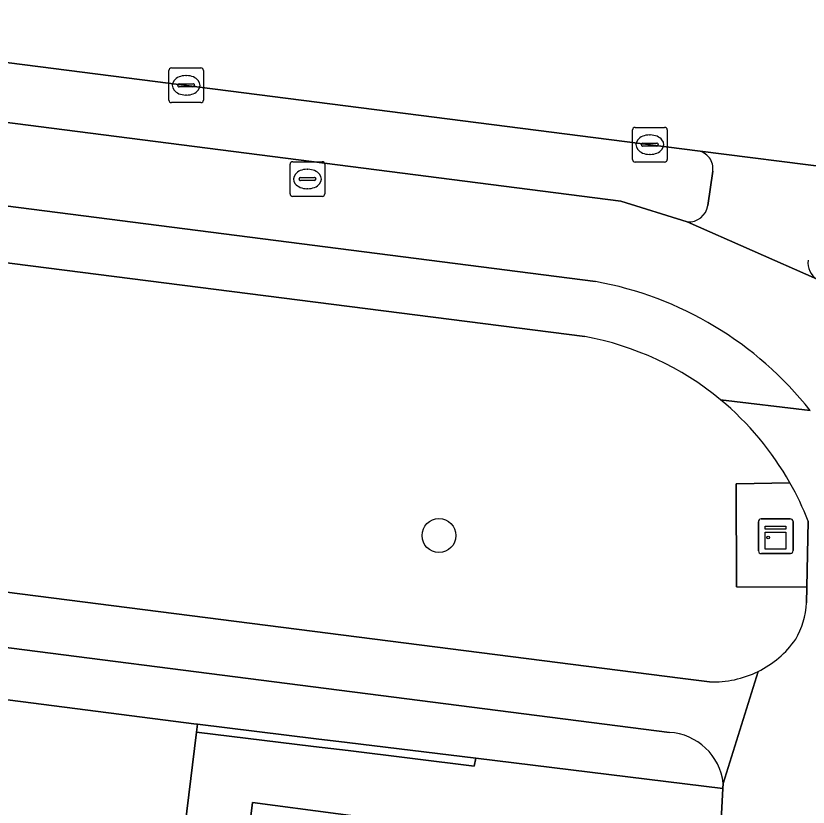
# Model space of a CAD drawing. Extents: x 159960 to 160866, y 382700 to 383354.
# Drawn here: x 160652.31 to 160675.17, y 383262.94 to 383285.78 of the extents above; entities that cross this region are included whole.
import ezdxf

# ---------------------------------------------------------------- set-up
doc = ezdxf.new("R2010")
doc.units = 0
for name, color, linetype in [('IMGEO_Berm_open', 7, 'Continuous'), ('IMGEO_Boom', 7, 'Continuous'), ('IMGEO_Fietspad_open', 7, 'Continuous'), ('IMGEO_Groenvoorziening', 7, 'Continuous'), ('IMGEO_Kast', 7, 'Continuous'), ('IMGEO_Kolk', 7, 'Continuous'), ('IMGEO_Muur', 7, 'Continuous'), ('IMGEO_Pand', 7, 'Continuous'), ('IMGEO_Rijbaan_lokaal_gesloten', 7, 'Continuous'), ('IMGEO_Rioolput', 7, 'Continuous'), ('IMGEO_Verkeerseiland_gesloten', 7, 'Continuous'), ('IMGEO_Voetpad_open', 7, 'Continuous')]:
    doc.layers.add(name, color=color, linetype=linetype)

msp = doc.modelspace()

# ---------------------------------------------------------------- linework, layer by layer
at = {"layer": 'IMGEO_Berm_open'}
for points in [[(160671.978, 383281.886), (160614.488, 383289.244)], [(160614.251, 383287.561), (160669.766, 383280.43), (160671.688, 383279.835)], [(160672.277, 383280.305), (160672.422, 383281.294)]]:
    msp.add_lwpolyline(points, dxfattribs=at)
for centre, radius, start, end in [((160671.907, 383281.37), 0.521, 351.6213, 82.1185), ((160671.734, 383280.382), 0.549, 265.2317, 351.9455)]:
    msp.add_arc(centre, radius, start, end, dxfattribs=at)
at = {"layer": 'IMGEO_Boom'}
msp.add_circle((160664.522, 383270.779), 0.489, dxfattribs=at)
at = {"layer": 'IMGEO_Fietspad_open'}
for points in [[(160608.283, 383288.905), (160605.454, 383286.799), (160607.534, 383286.15), (160609.485, 383285.75), (160669.035, 383278.112)], [(160675.435, 383278.176), (160671.688, 383279.835), (160669.766, 383280.43), (160614.251, 383287.561), (160610.787, 383288.024), (160608.729, 383288.299)]]:
    msp.add_lwpolyline(points, dxfattribs=at)
msp.add_arc((160667.207, 383268.045), 10.232, 38.3264, 79.7108, dxfattribs=at)
at = {"layer": 'IMGEO_Groenvoorziening'}
for points in [[(160668.729, 383276.524), (160607.156, 383284.378), (160606.434, 383276.14)], [(160607.436, 383274.858), (160610.921, 383274.399), (160671.479, 383266.664), (160672.333, 383266.556)], [(160671.172, 383265.1), (160609.628, 383272.987)], [(160675.13, 383268.838), (160675.138, 383269.291), (160673.11, 383269.298), (160673.097, 383272.275), (160674.651, 383272.301)], [(160609.27, 383271.554), (160657.53, 383265.34), (160657.554, 383265.337), (160660.983, 383264.916), (160661.875, 383264.807), (160665.587, 383264.351), (160672.714, 383263.476), (160672.722, 383263.626)]]:
    msp.add_lwpolyline(points, dxfattribs=at)
for centre, radius, start, end in [((160667.189, 383268.102), 8.562, 50.4128, 79.6368), ((160667.178, 383268.091), 8.577, 29.3982, 50.4053), ((160672.652, 383269.004), 2.483, 330.6133, 356.178), ((160672.448, 383269.457), 2.899, 296.2492, 324.7793), ((160672.433, 383269.484), 2.93, 268.045, 296.2734), ((160671.072, 383263.443), 1.66, 6.3273, 86.5521)]:
    msp.add_arc(centre, radius, start, end, dxfattribs=at)
at = {"layer": 'IMGEO_Kast'}
for p, q in [((160673.74, 383270.335), (160673.74, 383271.176)), ((160673.74, 383271.176), (160673.74, 383270.335)), ((160673.815, 383271.26), (160674.656, 383271.26)), ((160674.656, 383271.26), (160673.815, 383271.26)), ((160674.74, 383271.185), (160674.74, 383270.344)), ((160674.74, 383270.344), (160674.74, 383271.185)), ((160674.665, 383270.26), (160673.824, 383270.26)), ((160673.824, 383270.26), (160674.665, 383270.26))]:
    msp.add_line(p, q, dxfattribs=at)
for points in [[(160673.935, 383271.05), (160674.535, 383271.05), (160674.535, 383270.965), (160673.935, 383270.965), (160673.935, 383271.05)], [(160673.935, 383270.875), (160674.535, 383270.875), (160674.535, 383270.386), (160673.935, 383270.386), (160673.935, 383270.875)]]:
    msp.add_lwpolyline(points, dxfattribs=at)
msp.add_circle((160674.019, 383270.724), 0.0377, dxfattribs=at)
for centre, start, end in [((160673.818, 383271.182), 92.4484, 184.2845), ((160673.818, 383271.182), 92.4484, 184.2845), ((160674.662, 383271.182), 2.4484, 94.2845), ((160674.662, 383271.182), 2.4484, 94.2845), ((160673.818, 383270.338), 182.4484, 274.2845), ((160673.818, 383270.338), 182.4484, 274.2845), ((160674.662, 383270.338), 272.4484, 4.2845), ((160674.662, 383270.338), 272.4484, 4.2845)]:
    msp.add_arc(centre, 0.0779, start, end, dxfattribs=at)
at = {"layer": 'IMGEO_Kolk'}
for p, q in [((160656.726, 383283.348), (160656.726, 383284.2)), ((160656.801, 383284.274), (160657.653, 383284.274)), ((160657.727, 383284.2), (160657.727, 383283.348)), ((160657.214, 383284.054), (160657.239, 383284.054)), ((160656.985, 383283.768), (160656.985, 383283.78)), ((160657.028, 383283.817), (160657.426, 383283.817)), ((160657.469, 383283.78), (160657.469, 383283.768)), ((160657.423, 383283.731), (160657.025, 383283.731)), ((160657.237, 383283.494), (160657.212, 383283.494)), ((160657.653, 383283.274), (160656.801, 383283.274)), ((160670.107, 383281.635), (160670.107, 383282.487)), ((160670.182, 383282.561), (160671.034, 383282.561)), ((160671.108, 383282.487), (160671.108, 383281.635)), ((160670.595, 383282.341), (160670.62, 383282.341)), ((160670.366, 383282.055), (160670.366, 383282.067)), ((160670.804, 383282.018), (160670.406, 383282.018)), ((160670.409, 383282.104), (160670.807, 383282.104)), ((160670.85, 383282.067), (160670.85, 383282.055)), ((160670.618, 383281.781), (160670.593, 383281.781)), ((160671.034, 383281.561), (160670.182, 383281.561))]:
    msp.add_line(p, q, dxfattribs=at)
for points in [[(160656.726, 383283.348), (160656.726, 383284.2)], [(160656.801, 383284.274), (160657.653, 383284.274)], [(160657.727, 383284.2), (160657.727, 383283.348)], [(160657.653, 383283.274), (160656.801, 383283.274)], [(160670.107, 383281.635), (160670.107, 383282.487)], [(160670.182, 383282.561), (160671.034, 383282.561)], [(160671.108, 383282.487), (160671.108, 383281.635)], [(160671.034, 383281.561), (160670.182, 383281.561)]]:
    msp.add_lwpolyline(points, dxfattribs=at)
for centre, radius, start, end in [((160656.803, 383284.198), 0.0765, 91.552, 178.448), ((160656.803, 383284.198), 0.0765, 91.552, 178.448), ((160657.651, 383284.198), 0.0765, 1.552, 88.448), ((160657.651, 383284.198), 0.0765, 1.552, 88.448), ((160657.025, 383283.777), 0.0403, 85.8775, 175.7526), ((160657.022, 383283.767), 0.0366, 178.938, 274.7102), ((160657.426, 383283.774), 0.043, 264.8664, 352.4533), ((160657.43, 383283.779), 0.0386, 1.7309, 96.639), ((160656.803, 383283.35), 0.0765, 181.552, 268.448), ((160656.803, 383283.35), 0.0765, 181.552, 268.448), ((160657.651, 383283.35), 0.0765, 271.552, 358.448), ((160657.651, 383283.35), 0.0765, 271.552, 358.448), ((160670.184, 383282.485), 0.0765, 91.552, 178.448), ((160670.184, 383282.485), 0.0765, 91.552, 178.448), ((160671.032, 383282.485), 0.0765, 1.552, 88.448), ((160671.032, 383282.485), 0.0765, 1.552, 88.448), ((160670.406, 383282.064), 0.0403, 85.8775, 175.7526), ((160670.403, 383282.054), 0.0366, 178.938, 274.7102), ((160670.807, 383282.061), 0.043, 264.8664, 352.4533), ((160670.811, 383282.066), 0.0386, 1.7309, 96.639), ((160670.184, 383281.637), 0.0765, 181.552, 268.448), ((160670.184, 383281.637), 0.0765, 181.552, 268.448), ((160671.032, 383281.637), 0.0765, 271.552, 358.448), ((160671.032, 383281.637), 0.0765, 271.552, 358.448)]:
    msp.add_arc(centre, radius, start, end, dxfattribs=at)
for centre, major_axis, ratio, start_param, end_param in [((160657.213, 383283.774), (-0.387, 0.002), 0.722429, 4.712389, 7.853982), ((160657.238, 383283.774), (-0.39, 0.002), 0.717154, 1.570796, 4.712389), ((160670.594, 383282.061), (-0.387, 0.002), 0.722429, 4.712389, 7.853982), ((160670.619, 383282.061), (-0.39, 0.002), 0.717154, 1.570796, 4.712389)]:
    msp.add_ellipse(centre, major_axis=major_axis, ratio=ratio, start_param=start_param, end_param=end_param, dxfattribs=at)
at = {"layer": 'IMGEO_Muur'}
msp.add_lwpolyline([(160661.875, 383264.807), (160660.983, 383264.916), (160657.554, 383265.337), (160657.526, 383265.109), (160660.903, 383264.696), (160661.899, 383264.574), (160665.534, 383264.129), (160665.587, 383264.351)], close=True, dxfattribs=at)
at = {"layer": 'IMGEO_Pand'}
msp.add_lwpolyline([(160668.162, 383250), (160668.476, 383250.814), (160665.977, 383251.776), (160666.829, 383253.987), (160668.396, 383253.382), (160670.041, 383257.652), (160671.5, 383261.438), (160659.143, 383263.073), (160658.584, 383258.513), (160656.747, 383258.737), (160657.526, 383265.109), (160657.554, 383265.337), (160657.53, 383265.34), (160609.27, 383271.554)], dxfattribs=at)
at = {"layer": 'IMGEO_Rijbaan_lokaal_gesloten'}
msp.add_lwpolyline([(160609.344, 383289.822), (160610.981, 383289.726), (160614.488, 383289.244), (160671.978, 383281.886), (160675.938, 383281.381), (160676.183, 383281.347)], dxfattribs=at)
at = {"layer": 'IMGEO_Rioolput'}
for p, q in [((160660.226, 383280.644), (160660.226, 383281.496)), ((160660.301, 383281.57), (160661.153, 383281.57)), ((160661.227, 383281.496), (160661.227, 383280.644)), ((160660.714, 383281.35), (160660.739, 383281.35)), ((160660.485, 383281.064), (160660.485, 383281.076)), ((160660.923, 383281.027), (160660.525, 383281.027)), ((160660.528, 383281.113), (160660.926, 383281.113)), ((160660.969, 383281.076), (160660.969, 383281.064)), ((160660.737, 383280.79), (160660.712, 383280.79)), ((160661.153, 383280.57), (160660.301, 383280.57))]:
    msp.add_line(p, q, dxfattribs=at)
for points in [[(160660.226, 383280.644), (160660.226, 383281.496)], [(160660.301, 383281.57), (160661.153, 383281.57)], [(160661.227, 383281.496), (160661.227, 383280.644)], [(160661.153, 383280.57), (160660.301, 383280.57)]]:
    msp.add_lwpolyline(points, dxfattribs=at)
for centre, radius, start, end in [((160660.303, 383281.494), 0.0765, 91.552, 178.448), ((160660.303, 383281.494), 0.0765, 91.552, 178.448), ((160661.151, 383281.494), 0.0765, 1.552, 88.448), ((160661.151, 383281.494), 0.0765, 1.552, 88.448), ((160660.525, 383281.073), 0.0403, 85.8775, 175.7526), ((160660.522, 383281.063), 0.0366, 178.938, 274.7102), ((160660.926, 383281.07), 0.043, 264.8664, 352.4533), ((160660.93, 383281.075), 0.0386, 1.7309, 96.639), ((160660.303, 383280.646), 0.0765, 181.552, 268.448), ((160660.303, 383280.646), 0.0765, 181.552, 268.448), ((160661.151, 383280.646), 0.0765, 271.552, 358.448), ((160661.151, 383280.646), 0.0765, 271.552, 358.448)]:
    msp.add_arc(centre, radius, start, end, dxfattribs=at)
for centre, major_axis, ratio, start_param, end_param in [((160660.713, 383281.07), (-0.387, 0.002), 0.722429, 4.712389, 7.853982), ((160660.738, 383281.07), (-0.39, 0.002), 0.717154, 1.570796, 4.712389)]:
    msp.add_ellipse(centre, major_axis=major_axis, ratio=ratio, start_param=start_param, end_param=end_param, dxfattribs=at)
at = {"layer": 'IMGEO_Verkeerseiland_gesloten'}
msp.add_arc((160675.694, 383278.633), 0.525, 169.9741, 240.4483, dxfattribs=at)
at = {"layer": 'IMGEO_Voetpad_open'}
for points in [[(160609.485, 383285.75), (160607.534, 383286.15), (160605.454, 383286.799), (160605.014, 383286.637), (160603.846, 383285.107), (160607.156, 383284.378), (160668.729, 383276.524)], [(160669.035, 383278.112), (160609.485, 383285.75)], [(160675.938, 383281.381), (160671.978, 383281.886)], [(160672.422, 383281.294), (160672.277, 383280.305)], [(160671.688, 383279.835), (160675.435, 383278.176)], [(160672.645, 383274.7), (160675.234, 383274.39)], [(160675.234, 383274.39), (160672.645, 383274.7)], [(160672.333, 383266.556), (160671.479, 383266.664), (160610.921, 383274.399)], [(160609.628, 383272.987), (160671.172, 383265.1)], [(160674.651, 383272.301), (160673.097, 383272.275), (160673.11, 383269.298), (160675.138, 383269.291), (160675.173, 383271.196)], [(160675.173, 383271.196), (160675.138, 383269.291), (160675.13, 383268.838)], [(160673.73, 383266.857), (160672.722, 383263.626), (160672.714, 383263.476), (160672.6, 383261.293), (160672.144, 383252.615), (160671.337, 383250), (160669.226, 383244.074), (160658.386, 383215.813), (160656.934, 383211.636), (160656.017, 383208.778)], [(160672.722, 383263.626), (160673.73, 383266.857)]]:
    msp.add_lwpolyline(points, dxfattribs=at)
msp.add_lwpolyline([(160665.534, 383264.129), (160661.899, 383264.574), (160660.903, 383264.696), (160657.526, 383265.109), (160656.747, 383258.737), (160658.584, 383258.513), (160659.143, 383263.073), (160671.5, 383261.438), (160672.6, 383261.293), (160672.714, 383263.476), (160665.587, 383264.351)], close=True, dxfattribs=at)
for centre, radius, start, end in [((160671.907, 383281.37), 0.521, 351.6213, 82.1185), ((160671.734, 383280.382), 0.549, 265.2317, 351.9455), ((160675.694, 383278.633), 0.525, 169.9741, 240.4483), ((160667.207, 383268.045), 10.232, 38.3264, 79.7108), ((160667.189, 383268.102), 8.562, 50.4128, 79.6368), ((160667.178, 383268.091), 8.577, 29.3982, 50.4053), ((160667.298, 383268.152), 8.443, 21.1355, 29.4364), ((160667.298, 383268.152), 8.443, 21.1355, 29.4364), ((160672.652, 383269.004), 2.483, 330.6133, 356.178), ((160672.448, 383269.457), 2.899, 296.2492, 324.7793), ((160672.433, 383269.484), 2.93, 268.045, 296.2734), ((160671.072, 383263.443), 1.66, 6.3273, 86.5521)]:
    msp.add_arc(centre, radius, start, end, dxfattribs=at)

doc.saveas('drawing.dxf')
